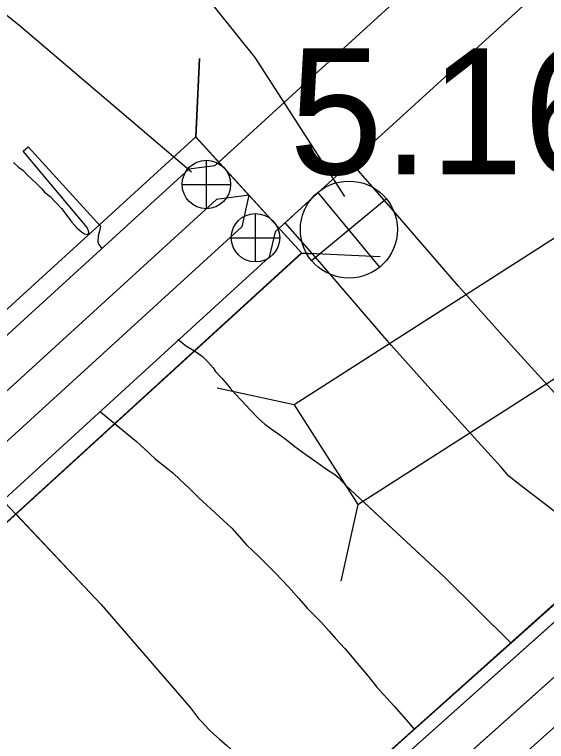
# Model space of a CAD drawing. Extents: x -939622 to -934245, y 1383184 to 1385301.
# Drawn here: x -936414.19 to -936408.84, y 1384604.5 to 1384611.81 of the extents above; entities that cross this region are included whole.
import ezdxf

# ---------------------------------------------------------------- set-up
doc = ezdxf.new("R2010")
doc.units = 0
for name, color, linetype in [('Level 10', 7, 'Continuous'), ('Level 15', 7, 'Continuous'), ('Level 19', 7, 'Continuous'), ('Level 2', 7, 'Continuous'), ('Level 20', 7, 'Continuous'), ('Level 25', 7, 'Continuous'), ('Level 26', 7, 'Continuous'), ('Level 9', 7, 'Continuous')]:
    doc.layers.add(name, color=color, linetype=linetype)

msp = doc.modelspace()

# ---------------------------------------------------------------- linework, layer by layer
at = {"layer": 'Level 10'}
for points in [[(-936411.3986, 1384611.0015), (-936412.1765, 1384610.2918)], [(-936407.522, 1384606.9898), (-936408.0658, 1384607.415), (-936408.5519, 1384607.7895), (-936408.5916, 1384607.8209), (-936408.6217, 1384607.8557), (-936409.1935, 1384608.485), (-936409.7235, 1384609.0811), (-936410.4223, 1384609.8896), (-936410.8051, 1384610.3249)], [(-936410.5246, 1384608.6317), (-936411.1201, 1384609.3202), (-936411.4663, 1384609.7139)], [(-936408.1978, 1384606.3757), (-936408.6176, 1384606.7041), (-936409.106, 1384607.0802), (-936409.2168, 1384607.168), (-936409.2952, 1384607.2586), (-936409.8629, 1384607.8834), (-936410.4003, 1384608.4878), (-936410.5246, 1384608.6317)]]:
    msp.add_lwpolyline(points, dxfattribs=at)
at = {"layer": 'Level 15'}
for points in [[(-936409.2622, 1384612.9507), (-936411.3986, 1384611.0015)], [(-936408.9251, 1384612.04), (-936410.8002, 1384610.3292)], [(-936412.0028, 1384610.4503), (-936412.1765, 1384610.2918), (-936412.4367, 1384610.2574), (-936415.7609, 1384607.2245), (-936415.9735, 1384607.0574), (-936416.3359, 1384606.8375)], [(-936410.8002, 1384610.3292), (-936411.5699, 1384609.6269)], [(-936412.1765, 1384610.2918), (-936412.4367, 1384610.2574), (-936415.7609, 1384607.2245), (-936415.9735, 1384607.0574), (-936416.1643, 1384606.9173), (-936416.3359, 1384606.8375)], [(-936411.8335, 1384609.9956), (-936412.1587, 1384609.9527), (-936415.4829, 1384606.9198), (-936415.8486, 1384606.6234), (-936416.0922, 1384606.4894)], [(-936411.8335, 1384609.9956), (-936412.1587, 1384609.9527), (-936415.4829, 1384606.9198), (-936415.6929, 1384606.7535), (-936415.8486, 1384606.6234), (-936416.0628, 1384606.5032)], [(-936411.8335, 1384609.9956), (-936411.9059, 1384609.6757), (-936415.2301, 1384606.6428), (-936415.6309, 1384606.3133), (-936415.8436, 1384606.1912)], [(-936411.8335, 1384609.9956), (-936411.9059, 1384609.6757), (-936415.2301, 1384606.6428), (-936415.4379, 1384606.4772), (-936415.6801, 1384606.2847), (-936415.8206, 1384606.2067)], [(-936411.3962, 1384609.7854), (-936411.5699, 1384609.6269), (-936411.6279, 1384609.371), (-936414.9521, 1384606.3381), (-936415.296, 1384606.0248), (-936415.5396, 1384605.8887)], [(-936411.5699, 1384609.6269), (-936411.6279, 1384609.371), (-936414.9521, 1384606.3381), (-936415.1574, 1384606.1732), (-936415.4371, 1384605.9492), (-936415.5557, 1384605.8825)]]:
    msp.add_lwpolyline(points, dxfattribs=at)
at = {"layer": 'Level 19'}
for points in [[(-936407.1071, 1384607.1752), (-936416.3534, 1384598.9222)], [(-936406.8315, 1384606.8683), (-936416.079, 1384598.6143)], [(-936406.5809, 1384606.5893), (-936415.8295, 1384598.3343)], [(-936407.2662, 1384606.4803), (-936411.4069, 1384602.7844)], [(-936407.0165, 1384606.2005), (-936411.1572, 1384602.5046)], [(-936408.3818, 1384606.0374), (-936411.684, 1384603.09)]]:
    msp.add_lwpolyline(points, dxfattribs=at)
at = {"layer": 'Level 2'}
for points in [[(-936413.3267, 1384607.816), (-936413.1147, 1384607.6397), (-936412.9646, 1384607.5171), (-936412.8835, 1384607.4423), (-936412.7754, 1384607.3436), (-936412.6823, 1384607.2688), (-936412.5983, 1384607.2031), (-936412.5232, 1384607.1313), (-936412.4271, 1384607.0415), (-936412.3369, 1384606.9487), (-936412.1327, 1384606.7633), (-936412.0035, 1384606.6436), (-936411.8563, 1384606.479), (-936411.7271, 1384606.3533), (-936411.5678, 1384606.1947), (-936411.4356, 1384606.054), (-936411.3304, 1384605.9373), (-936411.2463, 1384605.8415), (-936411.1621, 1384605.7547), (-936411.102, 1384605.6949), (-936411.0269, 1384605.608), (-936410.9608, 1384605.5362), (-936410.8676, 1384605.4344), (-936410.7082, 1384605.2428), (-936410.6331, 1384605.156), (-936410.5459, 1384605.0452), (-936410.3746, 1384604.8566), (-936410.2273, 1384604.6889), (-936410.1665, 1384604.6198)], [(-936413.1849, 1384607.698), (-936413.1147, 1384607.6397), (-936412.9646, 1384607.5171), (-936412.8835, 1384607.4423), (-936412.7754, 1384607.3436), (-936412.6823, 1384607.2688), (-936412.5983, 1384607.2031), (-936412.5232, 1384607.1313), (-936412.4271, 1384607.0415), (-936412.3369, 1384606.9487), (-936412.1327, 1384606.7633), (-936412.0035, 1384606.6436), (-936411.8563, 1384606.479), (-936411.7271, 1384606.3533), (-936411.5678, 1384606.1947), (-936411.4356, 1384606.054), (-936411.3304, 1384605.9373), (-936411.2463, 1384605.8415), (-936411.1621, 1384605.7547), (-936411.102, 1384605.6949), (-936411.0269, 1384605.608), (-936410.9608, 1384605.5362), (-936410.8676, 1384605.4344), (-936410.7082, 1384605.2428), (-936410.6331, 1384605.156), (-936410.5459, 1384605.0452), (-936410.3746, 1384604.8566), (-936410.2273, 1384604.6889), (-936410.1789, 1384604.6339)]]:
    msp.add_lwpolyline(points, dxfattribs=at)
at = {"layer": 'Level 20'}
for p, q in [((-936412.3675, 1384610.5813), (-936412.3312, 1384611.3725)), ((-936411.3024, 1384609.4139), (-936410.5112, 1384609.3777)), ((-936411.3786, 1384607.8847), (-936412.1522, 1384608.0543)), ((-936410.7379, 1384606.8843), (-936410.9074, 1384606.1107))]:
    msp.add_line(p, q, dxfattribs=at)
for points in [[(-936412.3298, 1384611.3705), (-936412.366, 1384610.5793), (-936411.3009, 1384609.4119), (-936411.1879, 1384609.4067)], [(-936407.1922, 1384607.2769), (-936411.6451, 1384603.3024)]]:
    msp.add_lwpolyline(points, dxfattribs=at)
for points in [[(-936412.3675, 1384610.5813), (-936416.305, 1384606.9901), (-936415.2384, 1384605.8208), (-936411.3009, 1384609.4119)], [(-936412.3675, 1384610.5813), (-936416.3043, 1384606.9894), (-936415.2392, 1384605.822), (-936411.3024, 1384609.4139)], [(-936408.3774, 1384609.8069), (-936411.3786, 1384607.8847), (-936410.7379, 1384606.8843), (-936407.7367, 1384608.8065)], [(-936411.6311, 1384603.3149), (-936407.2016, 1384607.2804), (-936406.2295, 1384606.1979), (-936410.67, 1384602.2324)]]:
    msp.add_lwpolyline(points, close=True, dxfattribs=at)
at = {"layer": 'Level 25'}
for points in [[(-936416.6502, 1384613.6988), (-936414.1507, 1384611.712), (-936412.4096, 1384610.2317)], [(-936413.3289, 1384613.322), (-936411.7751, 1384611.3819), (-936410.8703, 1384609.9825)]]:
    msp.add_lwpolyline(points, dxfattribs=at)
at = {"layer": 'Level 26'}
for p, q in [((-936412.2608, 1384609.8598), (-936412.2608, 1384610.3473)), ((-936412.2608, 1384609.8598), (-936412.2608, 1384610.3473)), ((-936412.5046, 1384610.1036), (-936412.0171, 1384610.1036)), ((-936412.5046, 1384610.1036), (-936412.0171, 1384610.1036)), ((-936410.5158, 1384609.2729), (-936411.1384, 1384610.0255)), ((-936411.2034, 1384609.3379), (-936410.4508, 1384609.9605)), ((-936411.767, 1384609.3238), (-936411.767, 1384609.8113)), ((-936411.767, 1384609.3238), (-936411.767, 1384609.8113)), ((-936412.0107, 1384609.5675), (-936411.5232, 1384609.5675)), ((-936412.0107, 1384609.5675), (-936411.5232, 1384609.5675))]:
    msp.add_line(p, q, dxfattribs=at)
for centre, radius in [((-936412.2608, 1384610.1036), 0.2437), ((-936412.2608, 1384610.1036), 0.2437), ((-936410.8271, 1384609.6492), 0.4883), ((-936411.767, 1384609.5675), 0.2437), ((-936411.767, 1384609.5675), 0.2437)]:
    msp.add_circle(centre, radius, dxfattribs=at)
at = {"layer": 'Level 9'}
for points in [[(-936414.2023, 1384610.3238), (-936414.1512, 1384610.2789), (-936414.1062, 1384610.249), (-936414.0611, 1384610.1981), (-936414.0191, 1384610.1593), (-936413.962, 1384610.1054), (-936413.9199, 1384610.0635), (-936413.8899, 1384610.0276), (-936413.8328, 1384609.9827), (-936413.7848, 1384609.9319), (-936413.7187, 1384609.863), (-936413.6555, 1384609.7792), (-936413.6134, 1384609.7253), (-936413.5653, 1384609.6684), (-936413.5172, 1384609.6265), (-936413.4872, 1384609.6056), (-936413.4543, 1384609.5997), (-936413.4394, 1384609.6178), (-936413.4605, 1384609.6718), (-936414.1039, 1384610.4383), (-936414.0532, 1384610.4805), (-936413.3259, 1384609.6843), (-936413.3267, 1384609.6795)], [(-936414.2023, 1384610.3238), (-936414.1512, 1384610.2789), (-936414.1062, 1384610.249), (-936414.0611, 1384610.1981), (-936414.0191, 1384610.1593), (-936413.962, 1384610.1054), (-936413.9199, 1384610.0635), (-936413.8899, 1384610.0276), (-936413.8328, 1384609.9827), (-936413.7848, 1384609.9319), (-936413.7187, 1384609.863), (-936413.6555, 1384609.7792), (-936413.6134, 1384609.7253), (-936413.5653, 1384609.6684), (-936413.5172, 1384609.6265), (-936413.4872, 1384609.6056), (-936413.4543, 1384609.5997), (-936413.4394, 1384609.6178), (-936413.4605, 1384609.6718), (-936414.1039, 1384610.4383), (-936414.0532, 1384610.4805), (-936413.3259, 1384609.6843), (-936413.3347, 1384609.6332), (-936413.3495, 1384609.5851), (-936413.3522, 1384609.525), (-936413.3431, 1384609.498), (-936413.3221, 1384609.474), (-936413.3066, 1384609.4638)], [(-936412.5474, 1384608.5477), (-936412.5284, 1384608.5309), (-936412.4593, 1384608.4771), (-936412.4053, 1384608.4412), (-936412.3513, 1384608.4084), (-936412.3003, 1384608.3726), (-936412.2462, 1384608.3187), (-936412.1921, 1384608.2588), (-936412.168, 1384608.2199), (-936412.1079, 1384608.157), (-936412.0628, 1384608.1031), (-936412.0207, 1384608.0552), (-936411.9666, 1384607.9923), (-936411.9035, 1384607.9265), (-936411.8224, 1384607.8397), (-936411.7382, 1384607.7499), (-936411.6722, 1384607.6931), (-936411.6091, 1384607.6453), (-936411.5221, 1384607.5855), (-936411.4591, 1384607.5377), (-936411.372, 1384607.4659), (-936411.261, 1384607.3853), (-936411.1349, 1384607.2986), (-936411.0509, 1384607.2389), (-936410.9699, 1384607.1851), (-936410.9639, 1384607.1805)], [(-936412.3804, 1384608.4261), (-936412.3513, 1384608.4084), (-936412.3003, 1384608.3726), (-936412.2462, 1384608.3187), (-936412.1921, 1384608.2588), (-936412.168, 1384608.2199), (-936412.1079, 1384608.157), (-936412.0628, 1384608.1031), (-936412.0207, 1384608.0552), (-936411.9666, 1384607.9923), (-936411.9035, 1384607.9265), (-936411.8224, 1384607.8397), (-936411.7382, 1384607.7499), (-936411.6722, 1384607.6931), (-936411.6091, 1384607.6453), (-936411.5221, 1384607.5855), (-936411.4591, 1384607.5377), (-936411.372, 1384607.4659), (-936411.261, 1384607.3853), (-936411.1349, 1384607.2986), (-936411.0509, 1384607.2389), (-936410.9699, 1384607.1851), (-936410.9278, 1384607.1522), (-936410.8587, 1384607.0744), (-936409.8735, 1384606.159), (-936409.2047, 1384605.4984)], [(-936414.2904, 1384606.9075), (-936413.3237, 1384605.8788), (-936412.4219, 1384604.8369), (-936412.3407, 1384604.7291), (-936412.3076, 1384604.6962), (-936412.2355, 1384604.6184), (-936412.1844, 1384604.5735), (-936412.1304, 1384604.5227), (-936412.0583, 1384604.4629), (-936411.9682, 1384604.3791), (-936411.9201, 1384604.3312), (-936411.863, 1384604.2684), (-936411.7999, 1384604.2025), (-936411.7278, 1384604.1247), (-936411.6887, 1384604.0798), (-936411.6436, 1384604.0229), (-936411.5745, 1384603.948), (-936411.5053, 1384603.8672), (-936411.4602, 1384603.8103), (-936411.3881, 1384603.7325), (-936411.343, 1384603.6786), (-936411.2915, 1384603.6302)], [(-936410.6806, 1384606.9089), (-936409.8735, 1384606.159), (-936409.1916, 1384605.4855)], [(-936414.1781, 1384606.7881), (-936413.3237, 1384605.8788), (-936412.4219, 1384604.8369), (-936412.3407, 1384604.7291), (-936412.3076, 1384604.6962), (-936412.2355, 1384604.6184), (-936412.1844, 1384604.5735), (-936412.1304, 1384604.5227), (-936412.0583, 1384604.4629), (-936411.9682, 1384604.3791), (-936411.9201, 1384604.3312), (-936411.863, 1384604.2684), (-936411.7999, 1384604.2025), (-936411.7278, 1384604.1247), (-936411.6887, 1384604.0798), (-936411.6436, 1384604.0229), (-936411.5745, 1384603.948), (-936411.5053, 1384603.8672), (-936411.4602, 1384603.8103), (-936411.3881, 1384603.7325), (-936411.343, 1384603.6786), (-936411.2984, 1384603.6366)]]:
    msp.add_lwpolyline(points, dxfattribs=at)

# ---------------------------------------------------------------- texts
at = {"layer": 'Level 25'}
msp.add_text('5.16', height=1.2672, dxfattribs=at).set_placement((-936411.4273, 1384610.2057))

doc.saveas('drawing.dxf')
